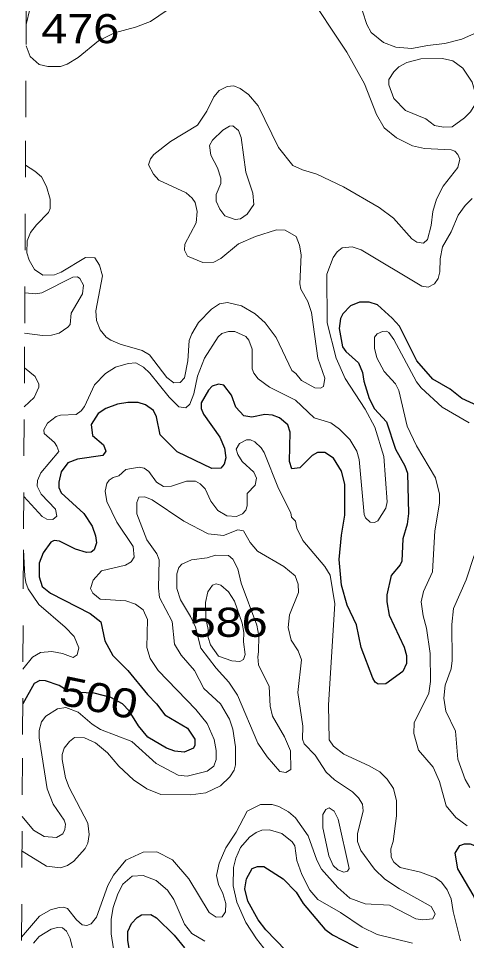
# Model space of a CAD drawing. Extents: x 577 to 602.9, y 7483.8 to 7511.6.
# Drawn here: x 577.089 to 578.319, y 7502.001 to 7504.532 of the extents above; entities that cross this region are included whole.
import ezdxf
from ezdxf.enums import TextEntityAlignment as Align

# ---------------------------------------------------------------- set-up
doc = ezdxf.new("R2010")
doc.units = 0
doc.header["$LTSCALE"] = 0.032
doc.linetypes.add('SHORT_DASHED', pattern=[2.7, 1.5, -1.2])
for name, color, linetype, lineweight in [('1', 7, 'Continuous', 25), ('2', 7, 'Continuous', 13), ('62', 7, 'SHORT_DASHED', 13)]:
    doc.layers.add(name, color=color, linetype=linetype, lineweight=lineweight)
doc.layers.add('61', color=7, linetype='Continuous')

msp = doc.modelspace()

# ---------------------------------------------------------------- linework, layer by layer
at = {"layer": '1'}
for points in [[(578.3505, 7503.4683), (578.3059, 7503.4882), (578.2741, 7503.5145), (578.2264, 7503.5415), (578.1827, 7503.5916), (578.135, 7503.687), (578.1151, 7503.7093), (578.0745, 7503.7451), (578.0523, 7503.753), (578.0252, 7503.753), (578.0006, 7503.7427), (577.9799, 7503.7204), (577.9728, 7503.7077), (577.9696, 7503.6806), (577.9783, 7503.6305), (577.9879, 7503.617), (578.0229, 7503.586), (578.0332, 7503.5598), (578.0372, 7503.5359), (578.0523, 7503.4882), (578.0666, 7503.4604), (578.0992, 7503.4246), (578.1238, 7503.3491), (578.1501, 7503.3037), (578.1572, 7503.2838), (578.1596, 7503.1733), (578.1564, 7503.1439), (578.1445, 7503.1033), (578.1413, 7503.0421), (578.1374, 7503.0318), (578.1127, 7503.0024), (578.1, 7502.9499), (578.1, 7502.9308), (578.1071, 7502.8934), (578.1477, 7502.8059), (578.1541, 7502.7829), (578.1541, 7502.7614), (578.1445, 7502.7392), (578.0976, 7502.7058), (578.0769, 7502.7042), (578.0682, 7502.7097), (578.0618, 7502.7209), (578.03, 7502.8052), (578.0173, 7502.8672), (577.9918, 7502.9212), (577.9759, 7502.9761), (577.9696, 7503.0469), (577.9759, 7503.1137), (577.9855, 7503.1685), (577.9855, 7503.2536), (577.9759, 7503.2894), (577.9537, 7503.3244), (577.9306, 7503.3403), (577.9099, 7503.3403), (577.8956, 7503.3316), (577.8614, 7503.2982), (577.8392, 7503.295), (577.8336, 7503.3157), (577.8352, 7503.396), (577.8288, 7503.4158), (577.8058, 7503.4357), (577.7867, 7503.4429), (577.7652, 7503.4445), (577.7302, 7503.4373)], [(577.7302, 7503.4373), (577.708, 7503.4405), (577.6857, 7503.4644), (577.6738, 7503.4978), (577.6531, 7503.5248), (577.638, 7503.528), (577.6213, 7503.5224), (577.611, 7503.5113), (577.5911, 7503.4763), (577.5911, 7503.4612), (577.5974, 7503.4453), (577.642, 7503.3825), (577.6547, 7503.3522), (577.6587, 7503.3252), (577.6539, 7503.3085), (577.6451, 7503.2974), (577.6205, 7503.2966), (577.5251, 7503.3419), (577.4782, 7503.3888), (577.4678, 7503.4381), (577.4599, 7503.4556), (577.4384, 7503.4715), (577.4177, 7503.4779), (577.3891, 7503.4779), (577.3613, 7503.4731), (577.3295, 7503.4612), (577.308, 7503.4477), (577.2889, 7503.4174), (577.2929, 7503.3872), (577.3223, 7503.361), (577.3287, 7503.3435), (577.3207, 7503.3324), (577.2515, 7503.322), (577.2245, 7503.3117), (577.207, 7503.287), (577.1998, 7503.2592), (577.1998, 7503.2441), (577.2062, 7503.2298), (577.269, 7503.1733), (577.2913, 7503.1383), (577.3008, 7503.1113), (577.3032, 7503.0922), (577.2969, 7503.0731), (577.2889, 7503.0668), (577.2762, 7503.066), (577.246, 7503.0747), (577.2022, 7503.097), (577.1871, 7503.0986), (577.1784, 7503.0946), (577.1569, 7503.0652), (577.1458, 7503.0366), (577.1458, 7502.9992), (577.1545, 7502.9721), (577.1776, 7502.9539), (577.2857, 7502.8982), (577.3151, 7502.8751), (577.3263, 7502.8234), (577.3485, 7502.7829), (577.3891, 7502.7423), (577.4432, 7502.6763), (577.4686, 7502.6509), (577.4909, 7502.6207), (577.5537, 7502.5841), (577.5736, 7502.5539), (577.5736, 7502.5372), (577.5696, 7502.5284), (577.5442, 7502.5181), (577.5187, 7502.5205), (577.4957, 7502.5284), (577.4448, 7502.5586), (577.4185, 7502.5897), (577.3931, 7502.631), (577.3753, 7502.6502), (577.343, 7502.6675), (577.297, 7502.6802), (577.2532, 7502.6813), (577.223, 7502.6871), (577.2013, 7502.7009), (577.1633, 7502.7136), (577.1481, 7502.7144), (577.1321, 7502.7059), (577.1011, 7502.6508)], [(578.364, 7501.9647), (578.3719, 7502.0386), (578.356, 7502.0847), (578.3369, 7502.1261), (578.2948, 7502.1976), (578.2876, 7502.2406), (578.3004, 7502.2613), (578.3139, 7502.266), (578.329, 7502.266), (578.4276, 7502.2271), (578.5596, 7502.2223), (578.5803, 7502.2191), (578.6041, 7502.2096), (578.6288, 7502.1873), (578.6415, 7502.1547), (578.6447, 7502.0434), (578.6359, 7501.9837)], [(577.8503, 7501.9456), (577.7684, 7502.0307), (577.7477, 7502.0577), (577.7191, 7502.1086), (577.7103, 7502.1428), (577.7151, 7502.1706), (577.731, 7502.1984), (577.7453, 7502.204), (577.7628, 7502.204), (577.8161, 7502.1706), (577.8519, 7502.134), (577.871, 7502.1022), (577.9298, 7502.0322), (577.9513, 7502.0163), (578.0364, 7501.9726)], [(577.3963, 7501.9639), (577.3891, 7502.0012), (577.3891, 7502.0259), (577.3994, 7502.0474), (577.4153, 7502.064), (577.4273, 7502.0712), (577.4527, 7502.0728), (577.4686, 7502.0633), (577.5163, 7502.0155), (577.545, 7501.9806)]]:
    msp.add_lwpolyline(points, dxfattribs=at)
at = {"layer": '2'}
for points in [[(578.2264, 7504.0019), (578.2368, 7504.0353), (578.255, 7504.0711), (578.2956, 7504.122), (578.3004, 7504.145), (578.2956, 7504.1585), (578.2869, 7504.1673), (578.2765, 7504.1713), (578.2042, 7504.1744), (578.1708, 7504.1816), (578.127, 7504.2039), (578.0928, 7504.2317), (578.0722, 7504.2675), (578.0388, 7504.3518), (577.991, 7504.4392), (577.8765, 7504.6118)], [(577.5227, 7504.572), (577.4519, 7504.5235), (577.4106, 7504.5076), (577.3525, 7504.4917), (577.3093, 7504.4696), (577.2536, 7504.4245), (577.2229, 7504.4058), (577.2046, 7504.3995), (577.1696, 7504.3995), (577.1458, 7504.405), (577.1211, 7504.4273), (577.1102, 7504.456)], [(577.1105, 7504.5151), (577.1203, 7504.5569)], [(578.0332, 7504.5514), (578.0459, 7504.5148), (578.0578, 7504.4933), (578.0912, 7504.4655), (578.1254, 7504.4528), (578.1692, 7504.4488), (578.2121, 7504.4575), (578.2598, 7504.4623), (578.3059, 7504.4742), (578.3489, 7504.4941), (578.3648, 7504.5092), (578.3807, 7504.5315), (578.3839, 7504.5553)], [(577.1085, 7504.1286), (577.1346, 7504.1124), (577.1529, 7504.0965), (577.1664, 7504.0703), (577.176, 7504.0353), (577.176, 7504.0098), (577.172, 7503.9987), (577.1386, 7503.9653), (577.1227, 7503.9438), (577.1132, 7503.9208), (577.1124, 7503.8882), (577.1187, 7503.8683), (577.1338, 7503.8429), (577.1561, 7503.827), (577.1879, 7503.8278), (577.2062, 7503.8349), (577.2738, 7503.8755), (577.2992, 7503.8747), (577.312, 7503.854), (577.3199, 7503.8254), (577.3016, 7503.7291), (577.3032, 7503.7021), (577.3136, 7503.6767), (577.3303, 7503.6568), (577.343, 7503.6488), (577.3684, 7503.6377), (577.4289, 7503.6202), (577.4487, 7503.6083), (577.4964, 7503.5463), (577.5155, 7503.5319), (577.533, 7503.5327), (577.545, 7503.5455), (577.5545, 7503.5916), (577.5577, 7503.648), (577.5648, 7503.6663), (577.5839, 7503.6973), (577.6189, 7503.7339), (577.6412, 7503.7482), (577.6634, 7503.7522), (577.7016, 7503.7427), (577.739, 7503.7204), (577.7668, 7503.6965), (577.797, 7503.656), (577.8392, 7503.5653), (577.8503, 7503.5574), (577.8662, 7503.5375), (577.9028, 7503.5176), (577.9179, 7503.5168), (577.9266, 7503.5216), (577.9298, 7503.5447), (577.9107, 7503.5987), (577.8932, 7503.7244), (577.8837, 7503.7546), (577.8646, 7503.7888), (577.8614, 7503.8031), (577.8654, 7503.8826), (577.8606, 7503.9089), (577.8511, 7503.9327), (577.8217, 7503.9502), (577.7978, 7503.951), (577.7398, 7503.9327), (577.6937, 7503.9128), (577.6451, 7503.8731), (577.6253, 7503.8627), (577.595, 7503.8619), (577.5529, 7503.8794), (577.545, 7503.8953), (577.5457, 7503.912), (577.5768, 7503.9709), (577.5799, 7504.0019), (577.5744, 7504.0265), (577.5664, 7504.0385), (577.5497, 7504.0528), (577.475, 7504.0878), (577.4599, 7504.1037), (577.4464, 7504.1299), (577.4519, 7504.1458), (577.4607, 7504.1577), (577.5068, 7504.1935), (577.5807, 7504.2389), (577.6062, 7504.277), (577.6253, 7504.316), (577.6404, 7504.3335), (577.6618, 7504.3446), (577.6801, 7504.3462), (577.6976, 7504.339), (577.7207, 7504.3231), (577.7477, 7504.2921), (577.8034, 7504.1776), (577.8423, 7504.1283), (577.8686, 7504.1156), (577.9083, 7504.1037), (577.9815, 7504.0695), (578.0793, 7504.013), (578.1191, 7503.9836), (578.1692, 7503.9271), (578.1827, 7503.9176), (578.201, 7503.9152), (578.2121, 7503.9248), (578.2224, 7503.9637), (578.2264, 7504.0019)], [(577.104, 7503.2195), (577.1545, 7503.1646), (577.1672, 7503.1574), (577.1839, 7503.1566), (577.1951, 7503.1654), (577.1911, 7503.1852), (577.1513, 7503.2258), (577.141, 7503.2481), (577.1418, 7503.2632), (577.1505, 7503.2846), (577.1998, 7503.3427), (577.1951, 7503.3578), (577.1879, 7503.3681), (577.1601, 7503.392), (577.1593, 7503.4023), (577.1688, 7503.4206), (577.1927, 7503.4389), (577.2046, 7503.4429), (577.2476, 7503.4445), (577.2619, 7503.4548), (577.2706, 7503.4667), (577.2977, 7503.5256), (577.3279, 7503.5574), (577.3557, 7503.5741), (577.3907, 7503.5844), (577.4114, 7503.586), (577.4328, 7503.5741), (577.4495, 7503.5582), (577.5028, 7503.4922), (577.5298, 7503.4659), (577.5489, 7503.4628), (577.5601, 7503.4731), (577.5704, 7503.5009), (577.5807, 7503.5502), (577.5998, 7503.5995), (577.6372, 7503.6576), (577.6475, 7503.6671), (577.6658, 7503.6727), (577.6833, 7503.6719), (577.7135, 7503.6584), (577.7215, 7503.6488), (577.731, 7503.6242), (577.731, 7503.5701), (577.735, 7503.5582), (577.7477, 7503.5423), (577.7787, 7503.5192), (577.8495, 7503.4842), (577.9012, 7503.4357), (577.9465, 7503.4214), (577.9704, 7503.4039), (577.999, 7503.3761), (578.0181, 7503.3435), (578.0244, 7503.3212), (578.038, 7503.1701), (578.0419, 7503.1614), (578.0547, 7503.1495), (578.0666, 7503.1479), (578.0753, 7503.1526), (578.0976, 7503.1876), (578.1016, 7503.2051), (578.092, 7503.3292), (578.0674, 7503.4095), (578.0411, 7503.4596), (577.9863, 7503.5431), (577.9616, 7503.5987), (577.9362, 7503.6965), (577.9354, 7503.8293), (577.9529, 7503.8755), (577.964, 7503.8914), (577.9775, 7503.9017), (578.0054, 7503.9049), (578.03, 7503.8961), (578.1962, 7503.7967), (578.2137, 7503.7936), (578.2312, 7503.8031), (578.2415, 7503.8174), (578.2455, 7503.8357), (578.2463, 7503.8715), (578.2535, 7503.9049), (578.2773, 7503.9462), (578.2964, 7503.9916), (578.3155, 7504.0178), (578.3346, 7504.0369)], [(577.1062, 7503.6678), (577.1553, 7503.6616), (577.18, 7503.6624), (577.2014, 7503.6679), (577.2253, 7503.6838), (577.2309, 7503.6918), (577.234, 7503.7228), (577.2651, 7503.7761), (577.2682, 7503.7991), (577.2579, 7503.8182), (577.2515, 7503.8222), (577.2388, 7503.8214), (577.1537, 7503.7784), (577.137, 7503.7753), (577.1068, 7503.7788)], [(578.321, 7502.3153), (578.29, 7502.3384), (578.263, 7502.3702), (578.2447, 7502.4378), (578.2272, 7502.4767), (578.1875, 7502.5229), (578.1747, 7502.569), (578.1755, 7502.5984), (578.2161, 7502.6795), (578.2201, 7502.7121), (578.2193, 7502.7885), (578.2097, 7502.8584), (578.2002, 7502.8918), (578.1946, 7502.93), (578.201, 7502.9586), (578.2256, 7503.0127), (578.232, 7503.1256), (578.2447, 7503.2012), (578.2447, 7503.2258), (578.2344, 7503.2711), (578.1819, 7503.3586), (578.1564, 7503.4127), (578.1334, 7503.5105), (578.1238, 7503.5288), (578.0928, 7503.563), (578.0729, 7503.6003), (578.0666, 7503.6266), (578.0666, 7503.6568), (578.0737, 7503.6663), (578.0889, 7503.6727), (578.0992, 7503.6735), (578.1056, 7503.6695), (578.1199, 7503.6504), (578.1819, 7503.5343), (578.1946, 7503.5176), (578.2527, 7503.4651), (578.3266, 7503.4214)], [(577.1058, 7503.5723), (577.1354, 7503.5486), (577.145, 7503.528), (577.145, 7503.5192), (577.1323, 7503.4914), (577.1052, 7503.4652)], [(577.8026, 7503.2417), (577.7636, 7503.3403), (577.7557, 7503.353), (577.7382, 7503.3697), (577.7263, 7503.3753), (577.7151, 7503.3753), (577.696, 7503.365), (577.6873, 7503.3491), (577.6913, 7503.3347), (577.7032, 7503.3157), (577.735, 7503.2862), (577.743, 7503.2695), (577.739, 7503.2505), (577.7175, 7503.2274), (577.7175, 7503.194), (577.7135, 7503.1821), (577.704, 7503.1717), (577.6881, 7503.1646), (577.661, 7503.1662), (577.6364, 7503.1813), (577.6173, 7503.2067), (577.6014, 7503.2409), (577.5879, 7503.2544), (577.5752, 7503.2616), (577.5505, 7503.2616), (577.5092, 7503.2481), (577.4877, 7503.2465), (577.4686, 7503.2592), (577.4471, 7503.2878), (577.4344, 7503.2974), (577.4209, 7503.2998), (577.3843, 7503.2934), (577.3644, 7503.2759), (577.3493, 7503.2719), (577.3382, 7503.264), (577.3318, 7503.2552), (577.3271, 7503.2338), (577.3318, 7503.2059), (577.3597, 7503.1487), (577.4042, 7503.0827), (577.4066, 7503.0532), (577.3986, 7503.0405), (577.3835, 7503.031), (577.3175, 7503.0151), (577.2945, 7502.9896), (577.2873, 7502.9666), (577.2937, 7502.9539), (577.3136, 7502.9379), (577.3843, 7502.9332), (577.4106, 7502.9244), (577.432, 7502.9085), (577.4432, 7502.8815), (577.4416, 7502.8052), (577.4511, 7502.7749), (577.4726, 7502.7423), (577.576, 7502.635), (577.607, 7502.5968), (577.6261, 7502.5523), (577.6316, 7502.5221), (577.6316, 7502.4974), (577.6253, 7502.4791), (577.607, 7502.4656), (577.5521, 7502.4521), (577.5275, 7502.4545), (577.467, 7502.4871), (577.4002, 7502.5467), (577.3144, 7502.5801), (577.2921, 7502.5944), (577.2531, 7502.6278), (577.2197, 7502.6406), (577.1967, 7502.6366), (577.1649, 7502.6167), (577.1529, 7502.6008), (577.1466, 7502.5777), (577.1466, 7502.5571), (577.168, 7502.4171), (577.1847, 7502.375), (577.215, 7502.3312), (577.2181, 7502.3201), (577.2165, 7502.3058), (577.211, 7502.2939), (577.1935, 7502.2835), (577.1601, 7502.2867), (577.1307, 7502.3034), (577.0995, 7502.3417)], [(578.3028, 7502.0004), (578.2821, 7502.0807), (578.2773, 7502.1149), (578.2662, 7502.1404), (578.2503, 7502.1611), (578.2336, 7502.173), (578.193, 7502.1881), (578.1374, 7502.2016), (578.1199, 7502.2159), (578.1119, 7502.2294), (578.1111, 7502.2525), (578.1175, 7502.2724), (578.127, 7502.3432), (578.127, 7502.3845), (578.1183, 7502.4179), (578.1016, 7502.4441), (578.0809, 7502.464), (578.0523, 7502.4807), (577.9823, 7502.5125), (577.9537, 7502.534), (577.9425, 7502.5515), (577.9402, 7502.6477), (577.9576, 7502.9252), (577.9449, 7503.0032), (577.9306, 7503.0278), (577.8702, 7503.0986), (577.8535, 7503.1328), (577.8495, 7503.1519), (577.8384, 7503.163), (577.8368, 7503.1749), (577.8026, 7503.2417)], [(577.0991, 7502.2464), (577.1664, 7502.2048), (577.2046, 7502.2), (577.2237, 7502.2064), (577.2412, 7502.2183), (577.2722, 7502.2533), (577.2794, 7502.2684), (577.2833, 7502.2915), (577.2794, 7502.3233), (577.2285, 7502.4211), (577.2189, 7502.4473), (577.2094, 7502.4974), (577.2094, 7502.5117), (577.215, 7502.5292), (577.2293, 7502.5475), (577.2436, 7502.5579), (577.2706, 7502.5571), (577.3008, 7502.5435), (577.3334, 7502.5157), (577.3652, 7502.4791), (577.405, 7502.4418), (577.4416, 7502.4171), (577.4805, 7502.402), (577.5624, 7502.4004), (577.6038, 7502.406), (577.6443, 7502.4259), (577.6698, 7502.4505), (577.6817, 7502.4688), (577.6849, 7502.4831), (577.6849, 7502.5324), (577.6777, 7502.5809), (577.669, 7502.6087), (577.6436, 7502.6509), (577.5982, 7502.6922), (577.5728, 7502.7423), (577.5362, 7502.7837), (577.5179, 7502.8147), (577.5116, 7502.8767), (577.4766, 7502.9427), (577.4734, 7502.9682), (577.4758, 7503.0453), (577.4694, 7503.062), (577.4416, 7503.101), (577.4145, 7503.1717), (577.4145, 7503.2035), (577.4201, 7503.2179), (577.436, 7503.2186), (577.4567, 7503.2107), (577.5434, 7503.1519), (577.6102, 7503.1169), (577.6523, 7503.1121), (577.6913, 7503.128), (577.7072, 7503.1256), (577.7255, 7503.093), (577.7453, 7503.0699), (577.8177, 7503.027), (577.8487, 7503.0016), (577.8567, 7502.9785), (577.8575, 7502.9562), (577.8335, 7502.8948), (577.8296, 7502.8597), (577.8377, 7502.8254), (577.8567, 7502.7956), (577.8662, 7502.771), (577.8559, 7502.6814), (577.8694, 7502.5889), (577.8686, 7502.5539), (577.8734, 7502.5404), (577.9036, 7502.5093), (577.9338, 7502.4632), (577.9569, 7502.4418), (578.0062, 7502.4092), (578.0229, 7502.3925), (578.0332, 7502.375), (578.0356, 7502.3567), (578.0197, 7502.2939), (578.0197, 7502.2724), (578.0292, 7502.2477), (578.0666, 7502.1968), (578.0952, 7502.169), (578.135, 7502.1428), (578.2216, 7502.0943), (578.2328, 7502.0744), (578.2264, 7502.0609), (578.1994, 7502.0577), (578.1803, 7502.0609), (578.1079, 7502.0982), (578.0411, 7502.1014), (577.999, 7502.1173), (577.9656, 7502.146), (577.9211, 7502.1968), (577.9083, 7502.2215), (577.8845, 7502.2883), (577.8495, 7502.3376), (577.8304, 7502.3543), (577.8042, 7502.3686), (577.7859, 7502.3742), (577.7533, 7502.3742), (577.7175, 7502.3559), (577.6865, 7502.2986), (577.6587, 7502.2557)], [(577.1032, 7503.0735), (577.1068, 7503.0008), (577.1092, 7502.9833), (577.1164, 7502.9658), (577.145, 7502.9228), (577.2173, 7502.8608), (577.242, 7502.8354), (577.2547, 7502.8044), (577.2507, 7502.7853), (577.2396, 7502.7781), (577.2102, 7502.7885), (577.1808, 7502.794), (577.1497, 7502.7916), (577.1275, 7502.7789), (577.1016, 7502.7453)], [(578.3282, 7502.4211), (578.3155, 7502.4426), (578.2948, 7502.4982), (578.2892, 7502.5753), (578.2622, 7502.6302), (578.2566, 7502.666), (578.2606, 7502.7018), (578.2765, 7502.7463), (578.2797, 7502.7694), (578.2789, 7502.868), (578.2837, 7502.9125), (578.3179, 7502.9912), (578.3401, 7503.0572)], [(577.7827, 7501.9543), (577.743, 7502.0052), (577.7135, 7502.0505), (577.6889, 7502.1062), (577.6785, 7502.1507), (577.6793, 7502.2016), (577.6857, 7502.2271), (577.6984, 7502.2565), (577.7239, 7502.2843), (577.7422, 7502.2978), (577.7573, 7502.3042), (577.7787, 7502.305), (577.8121, 7502.2947), (577.8409, 7502.272), (577.8481, 7502.2604), (577.8535, 7502.2207), (577.867, 7502.1825), (577.8893, 7502.1388), (577.9107, 7502.1134), (577.9728, 7502.0776), (578.0324, 7502.0378), (578.0737, 7502.0171), (578.1708, 7501.9933)], [(577.6587, 7502.2557), (577.6404, 7502.2135), (577.6332, 7502.1794), (577.6388, 7502.1547), (577.6507, 7502.13), (577.6587, 7502.1022), (577.6579, 7502.08), (577.6483, 7502.0664), (577.6316, 7502.0648), (577.6125, 7502.0776), (577.5569, 7502.1698), (577.5124, 7502.2223), (577.4694, 7502.2446), (577.432, 7502.2438), (577.3843, 7502.2215), (577.3501, 7502.1801), (577.335, 7502.1515), (577.3032, 7502.0648), (577.2889, 7502.0466), (577.277, 7502.0426), (577.2643, 7502.0442), (577.2484, 7502.0577), (577.2237, 7502.0887), (577.2134, 7502.0927), (577.2014, 7502.0919), (577.1776, 7502.0855), (577.1474, 7502.068), (577.0979, 7502.0097)], [(577.3613, 7501.9074), (577.3438, 7502.0195), (577.3438, 7502.0593), (577.3493, 7502.0911), (577.3621, 7502.1293), (577.3756, 7502.1555), (577.4018, 7502.1778), (577.432, 7502.1794), (577.467, 7502.1658), (577.498, 7502.1388), (577.5155, 7502.1134), (577.545, 7502.0458), (577.5648, 7502.0203), (577.6006, 7501.9996)], [(577.1307, 7501.9933), (577.1466, 7502.0124), (577.1792, 7502.0322), (577.1967, 7502.037), (577.2102, 7502.0362), (577.2213, 7502.0267), (577.2309, 7502.0068), (577.2436, 7501.9567)]]:
    msp.add_lwpolyline(points, dxfattribs=at)
for points in [[(578.2535, 7504.4217), (578.2813, 7504.4154), (578.3091, 7504.3947), (578.3346, 7504.3565), (578.3441, 7504.3247), (578.3417, 7504.2945), (578.3298, 7504.2754), (578.3139, 7504.2587), (578.2797, 7504.2341), (578.2558, 7504.2333), (578.2312, 7504.2373), (578.2073, 7504.2556), (578.1517, 7504.2786), (578.1199, 7504.312), (578.1056, 7504.3494), (578.1063, 7504.3637), (578.1199, 7504.3852), (578.1334, 7504.3987), (578.1549, 7504.4106), (578.1938, 7504.4202)], [(577.7358, 7504.021), (577.7167, 7503.9947), (577.6992, 7503.982), (577.6841, 7503.9796), (577.6555, 7503.99), (577.642, 7504.0083), (577.6324, 7504.0297), (577.6324, 7504.048), (577.6451, 7504.0782), (577.6451, 7504.0933), (577.6356, 7504.1212), (577.6173, 7504.1562), (577.6141, 7504.1824), (577.6221, 7504.1975), (577.6499, 7504.2245), (577.6682, 7504.2357), (577.6777, 7504.2365), (577.6937, 7504.2237), (577.7008, 7504.2047), (577.7135, 7504.1092), (577.7326, 7504.052)], [(577.7485, 7502.7932), (577.7461, 7502.7797), (577.7485, 7502.7574), (577.7771, 7502.6978), (577.7803, 7502.6445), (577.7867, 7502.6167), (577.8193, 7502.5602), (577.836, 7502.5213), (577.8368, 7502.4704), (577.8233, 7502.4616), (577.8066, 7502.4648), (577.7716, 7502.5046), (577.7461, 7502.5427), (577.6905, 7502.6747), (577.6666, 7502.7097), (577.6316, 7502.7487), (577.5903, 7502.8036), (577.5752, 7502.8608), (577.5617, 7502.8902), (577.5338, 7502.9356), (577.5243, 7502.9666), (577.5243, 7503.0071), (577.5298, 7503.0246), (577.5378, 7503.0334), (577.564, 7503.0453), (577.607, 7503.0509), (577.63, 7503.0588), (577.6658, 7503.0572), (577.6777, 7503.0477), (577.6913, 7503.0206), (577.7008, 7502.9817), (577.7432, 7502.8661), (577.7495, 7502.8373)], [(577.7072, 7502.8203), (577.7119, 7502.7861), (577.7072, 7502.7726), (577.6968, 7502.767), (577.6746, 7502.7686), (577.638, 7502.7813), (577.6165, 7502.8123), (577.6102, 7502.8322), (577.6102, 7502.8545), (577.6038, 7502.8847), (577.603, 7502.9284), (577.6094, 7502.9578), (577.6221, 7502.9761), (577.6324, 7502.9801), (577.6451, 7502.9761), (577.6658, 7502.9578), (577.6825, 7502.9324), (577.7032, 7502.8721), (577.7075, 7502.8464)], [(577.9322, 7502.2764), (577.9409, 7502.2334), (577.9529, 7502.2072), (577.9656, 7502.1945), (577.9823, 7502.1881), (577.9926, 7502.1913), (577.9974, 7502.1984), (577.9664, 7502.3344), (577.9561, 7502.3559), (577.9425, 7502.3654), (577.933, 7502.3607), (577.925, 7502.3471), (577.925, 7502.3098)]]:
    msp.add_lwpolyline(points, close=True, dxfattribs=at)
at = {"layer": '62'}
msp.add_lwpolyline([(577.0893, 7500.3066), (577.0922, 7500.8714), (577.095, 7501.4362), (577.0978, 7502.0011), (577.1007, 7502.5659), (577.1035, 7503.1307), (577.1064, 7503.6955), (577.1092, 7504.2603), (577.112, 7504.8251), (577.1149, 7505.3899), (577.1177, 7505.9547), (577.1205, 7506.5195), (577.1234, 7507.0843), (577.1262, 7507.6491), (577.129, 7508.2139), (577.1319, 7508.7787), (577.1347, 7509.3435), (577.1375, 7509.9083), (577.1404, 7510.4731), (577.1432, 7511.038), (577.146, 7511.6028)], dxfattribs=at)

# ---------------------------------------------------------------- texts
at = {"layer": '61', "width": 1.2}
for s, p in [('476', (577.259, 7504.4635)), ('586', (577.6662, 7502.8343))]:
    msp.add_text(s, height=0.08, dxfattribs=at).set_placement(p, align=Align.CENTER)
msp.add_text('500', height=0.08, rotation=348.37, dxfattribs=at).set_placement((577.3019, 7502.6283), align=Align.CENTER)

doc.saveas('drawing.dxf')
